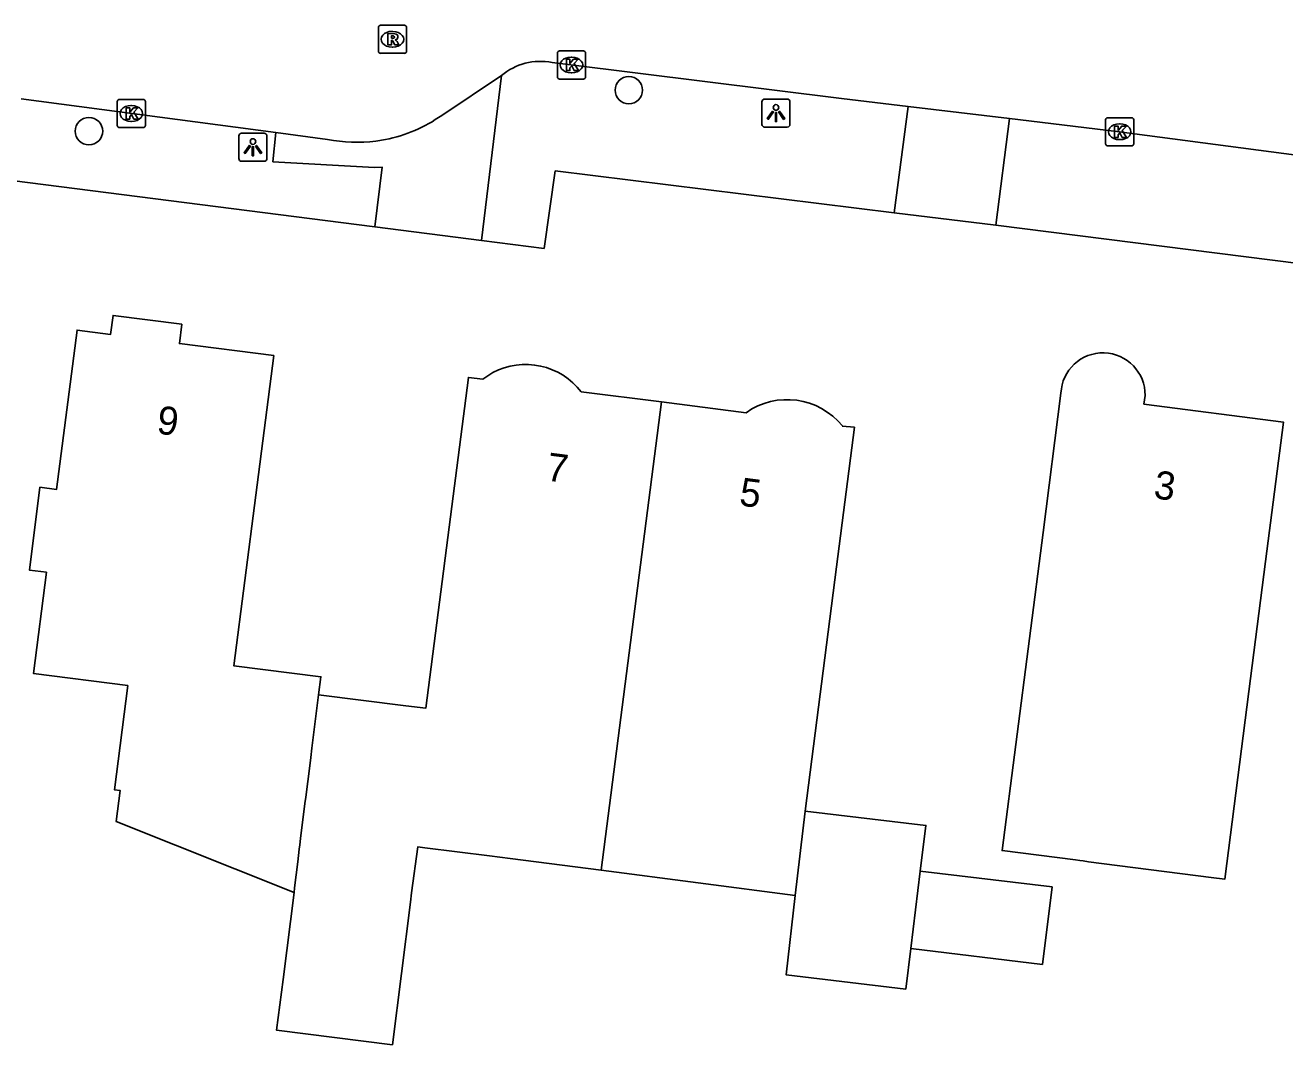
# Model space of a CAD drawing. Extents: x 161258 to 161838, y 380836 to 381727.
# Drawn here: x 161691.13 to 161735.93, y 381300.17 to 381336.44 of the extents above; entities that cross this region are included whole.
import ezdxf

# ---------------------------------------------------------------- set-up
doc = ezdxf.new("R2010")
doc.units = 0
for name, color, linetype in [('IMGEO_Boom', 7, 'Continuous'), ('IMGEO_Kolk', 7, 'Continuous'), ('IMGEO_Lichtpunt', 7, 'Continuous'), ('IMGEO_Pand', 7, 'Continuous'), ('IMGEO_Pand_nummerreeks', 7, 'Continuous'), ('IMGEO_Rijbaan_lokaal_open', 7, 'Continuous'), ('IMGEO_Rioolput', 7, 'Continuous'), ('IMGEO_Voetpad_open', 7, 'Continuous')]:
    doc.layers.add(name, color=color, linetype=linetype)

msp = doc.modelspace()

# ---------------------------------------------------------------- linework, layer by layer
at = {"layer": 'IMGEO_Boom'}
for centre in [(161712.597, 381334.125), (161693.395, 381332.667)]:
    msp.add_circle(centre, 0.489, dxfattribs=at)
at = {"layer": 'IMGEO_Kolk'}
for p, q in [((161710.132, 381335.522), (161710.984, 381335.522)), ((161710.057, 381334.596), (161710.057, 381335.448)), ((161710.545, 381335.302), (161710.57, 381335.302)), ((161711.058, 381335.448), (161711.058, 381334.596)), ((161710.568, 381334.742), (161710.543, 381334.742)), ((161710.984, 381334.522), (161710.132, 381334.522)), ((161694.4, 381332.869), (161694.4, 381333.721)), ((161694.475, 381333.795), (161695.327, 381333.795)), ((161695.401, 381333.721), (161695.401, 381332.869)), ((161694.888, 381333.575), (161694.913, 381333.575)), ((161694.911, 381333.015), (161694.886, 381333.015)), ((161729.557, 381332.219), (161729.557, 381333.071)), ((161729.632, 381333.145), (161730.484, 381333.145)), ((161730.045, 381332.925), (161730.07, 381332.925)), ((161730.558, 381333.071), (161730.558, 381332.219)), ((161695.327, 381332.795), (161694.475, 381332.795)), ((161730.068, 381332.365), (161730.043, 381332.365)), ((161730.484, 381332.145), (161729.632, 381332.145))]:
    msp.add_line(p, q, dxfattribs=at)
for points in [[(161710.132, 381335.522), (161710.984, 381335.522)], [(161710.057, 381334.596), (161710.057, 381335.448)], [(161710.378, 381335.222), (161710.501, 381335.222), (161710.501, 381335.071), (161710.631, 381335.222), (161710.795, 381335.222), (161710.649, 381335.071), (161710.802, 381334.822), (161710.65, 381334.822), (161710.565, 381334.986), (161710.501, 381334.919), (161710.501, 381334.822), (161710.378, 381334.822), (161710.378, 381335.222)], [(161711.058, 381335.448), (161711.058, 381334.596)], [(161710.984, 381334.522), (161710.132, 381334.522)], [(161694.4, 381332.869), (161694.4, 381333.721)], [(161694.475, 381333.795), (161695.327, 381333.795)], [(161695.401, 381333.721), (161695.401, 381332.869)], [(161694.721, 381333.495), (161694.844, 381333.495), (161694.844, 381333.344), (161694.974, 381333.495), (161695.138, 381333.495), (161694.992, 381333.344), (161695.145, 381333.095), (161694.993, 381333.095), (161694.908, 381333.259), (161694.844, 381333.192), (161694.844, 381333.095), (161694.721, 381333.095), (161694.721, 381333.495)], [(161729.557, 381332.219), (161729.557, 381333.071)], [(161729.632, 381333.145), (161730.484, 381333.145)], [(161729.878, 381332.845), (161730.001, 381332.845), (161730.001, 381332.694), (161730.131, 381332.845), (161730.295, 381332.845), (161730.149, 381332.694), (161730.302, 381332.445), (161730.15, 381332.445), (161730.065, 381332.609), (161730.001, 381332.542), (161730.001, 381332.445), (161729.878, 381332.445), (161729.878, 381332.845)], [(161730.558, 381333.071), (161730.558, 381332.219)], [(161695.327, 381332.795), (161694.475, 381332.795)], [(161730.484, 381332.145), (161729.632, 381332.145)]]:
    msp.add_lwpolyline(points, dxfattribs=at)
for centre, start, end in [((161710.134, 381335.446), 91.552, 178.448), ((161710.134, 381335.446), 91.552, 178.448), ((161710.982, 381335.446), 1.552, 88.448), ((161710.982, 381335.446), 1.552, 88.448), ((161710.134, 381334.598), 181.552, 268.448), ((161710.134, 381334.598), 181.552, 268.448), ((161710.982, 381334.598), 271.552, 358.448), ((161710.982, 381334.598), 271.552, 358.448), ((161694.477, 381333.719), 91.552, 178.448), ((161694.477, 381333.719), 91.552, 178.448), ((161695.325, 381333.719), 1.552, 88.448), ((161695.325, 381333.719), 1.552, 88.448), ((161694.477, 381332.871), 181.552, 268.448), ((161694.477, 381332.871), 181.552, 268.448), ((161695.325, 381332.871), 271.552, 358.448), ((161695.325, 381332.871), 271.552, 358.448), ((161729.634, 381333.069), 91.552, 178.448), ((161729.634, 381333.069), 91.552, 178.448), ((161730.482, 381333.069), 1.552, 88.448), ((161730.482, 381333.069), 1.552, 88.448), ((161729.634, 381332.221), 181.552, 268.448), ((161729.634, 381332.221), 181.552, 268.448), ((161730.482, 381332.221), 271.552, 358.448), ((161730.482, 381332.221), 271.552, 358.448)]:
    msp.add_arc(centre, 0.0765, start, end, dxfattribs=at)
for centre, major_axis, ratio, start_param, end_param in [((161710.544, 381335.022), (-0.387, 0.002), 0.722429, 4.712389, 7.853982), ((161710.569, 381335.022), (-0.39, 0.002), 0.717154, 1.570796, 4.712389), ((161694.887, 381333.295), (-0.387, 0.002), 0.722429, 4.712389, 7.853982), ((161694.912, 381333.295), (-0.39, 0.002), 0.717154, 1.570796, 4.712389), ((161730.044, 381332.645), (-0.387, 0.002), 0.722429, 4.712389, 7.853982), ((161730.069, 381332.645), (-0.39, 0.002), 0.717154, 1.570796, 4.712389)]:
    msp.add_ellipse(centre, major_axis=major_axis, ratio=ratio, start_param=start_param, end_param=end_param, dxfattribs=at)
at = {"layer": 'IMGEO_Lichtpunt'}
for p, q in [((161717.333, 381333.713), (161717.333, 381332.906)), ((161717.333, 381333.713), (161717.333, 381332.906)), ((161718.235, 381333.808), (161717.427, 381333.808)), ((161718.235, 381333.808), (161717.427, 381333.808)), ((161718.329, 381332.906), (161718.329, 381333.713)), ((161718.329, 381332.906), (161718.329, 381333.713)), ((161717.427, 381332.812), (161718.235, 381332.812)), ((161717.427, 381332.812), (161718.235, 381332.812)), ((161698.728, 381332.499), (161698.728, 381331.692)), ((161698.728, 381332.499), (161698.728, 381331.692)), ((161699.63, 381332.594), (161698.822, 381332.594)), ((161699.63, 381332.594), (161698.822, 381332.594)), ((161699.724, 381331.692), (161699.724, 381332.499)), ((161699.724, 381331.692), (161699.724, 381332.499)), ((161698.822, 381331.598), (161699.63, 381331.598)), ((161698.822, 381331.598), (161699.63, 381331.598))]:
    msp.add_line(p, q, dxfattribs=at)
for points in [[(161717.707, 381333.377), (161717.746, 381333.349), (161717.558, 381333.087), (161717.52, 381333.114), (161717.707, 381333.377)], [(161717.809, 381333.329), (161717.856, 381333.329), (161717.856, 381333.007), (161717.809, 381333.007), (161717.809, 381333.329)], [(161717.919, 381333.349), (161717.957, 381333.376), (161718.144, 381333.114), (161718.105, 381333.086), (161717.919, 381333.349)], [(161699.102, 381332.163), (161699.141, 381332.135), (161698.953, 381331.873), (161698.915, 381331.9), (161699.102, 381332.163)], [(161699.204, 381332.115), (161699.251, 381332.115), (161699.251, 381331.793), (161699.204, 381331.793), (161699.204, 381332.115)], [(161699.314, 381332.135), (161699.352, 381332.162), (161699.539, 381331.9), (161699.5, 381331.872), (161699.314, 381332.135)]]:
    msp.add_lwpolyline(points, dxfattribs=at)
for centre in [(161717.832, 381333.511), (161699.227, 381332.297)]:
    msp.add_circle(centre, 0.0994, dxfattribs=at)
for centre, start, end in [((161717.427, 381333.713), 90, 180), ((161717.427, 381333.713), 90, 180), ((161718.235, 381333.713), 0, 90), ((161718.235, 381333.713), 0, 90), ((161717.427, 381332.906), 180, 270), ((161717.427, 381332.906), 180, 270), ((161718.235, 381332.906), 270, 0), ((161718.235, 381332.906), 270, 360), ((161698.822, 381332.499), 90, 180), ((161698.822, 381332.499), 90, 180), ((161699.63, 381332.499), 0, 90), ((161699.63, 381332.499), 0, 90), ((161698.822, 381331.692), 180, 270), ((161698.822, 381331.692), 180, 270), ((161699.63, 381331.692), 270, 0), ((161699.63, 381331.692), 270, 360)]:
    msp.add_arc(centre, 0.0946, start, end, dxfattribs=at)
at = {"layer": 'IMGEO_Pand'}
for points in [[(161700.689, 381305.589), (161694.367, 381308.11), (161694.509, 381309.216), (161694.3, 381309.243), (161694.776, 381312.952), (161691.418, 381313.383), (161691.879, 381316.98), (161691.274, 381317.058), (161691.652, 381320), (161692.244, 381319.924), (161692.971, 381325.59), (161694.163, 381325.437), (161694.25, 381326.113), (161696.697, 381325.798), (161696.61, 381325.115), (161699.968, 381324.684), (161699.331, 381319.725), (161698.542, 381313.653), (161701.646, 381313.265), (161701.565, 381312.622)], [(161701.565, 381312.622), (161704.663, 381312.235), (161705.374, 381312.146), (161706.257, 381318.95), (161706.894, 381323.909), (161707.4, 381323.844), (161707.578, 381323.97), (161707.766, 381324.08), (161707.963, 381324.173), (161708.168, 381324.249), (161708.378, 381324.307), (161708.592, 381324.346), (161708.809, 381324.366), (161709.028, 381324.367), (161709.245, 381324.349), (161709.46, 381324.312), (161709.671, 381324.257), (161709.876, 381324.183), (161710.074, 381324.092), (161710.263, 381323.984), (161710.442, 381323.86), (161710.61, 381323.721), (161710.765, 381323.567), (161710.906, 381323.401), (161713.762, 381323.036)], [(161713.762, 381323.036), (161711.608, 381306.379)], [(161713.762, 381323.036), (161716.766, 381322.653)], [(161728.64, 381306.727), (161728.481, 381306.747), (161725.877, 381307.082), (161727.331, 381318.39), (161727.969, 381323.349)], [(161730.961, 381323.268), (161730.922, 381322.961), (161735.884, 381322.323), (161735.247, 381317.364), (161734.653, 381312.742), (161733.795, 381306.063), (161733.306, 381306.126), (161728.947, 381306.687), (161728.754, 381306.712), (161728.64, 381306.727)], [(161720.192, 381322.181), (161720.623, 381322.136), (161719.986, 381317.177), (161718.87, 381308.489)], [(161701.565, 381312.622), (161701.326, 381310.726), (161701.284, 381310.394), (161701.246, 381310.093), (161701.108, 381308.985), (161701.079, 381308.756), (161700.924, 381307.514), (161700.896, 381307.29), (161700.876, 381307.133), (161700.82, 381306.683), (161700.71, 381305.758), (161700.689, 381305.589)], [(161718.52, 381305.488), (161718.87, 381308.489)], [(161718.87, 381308.489), (161723.163, 381307.975), (161722.963, 381306.35)], [(161711.608, 381306.379), (161708.38, 381306.795), (161707.639, 381306.89), (161705.347, 381307.185), (161705.096, 381307.217), (161704.864, 381305.584), (161704.827, 381305.243), (161704.187, 381300.174), (161700.07, 381300.689), (161700.297, 381302.501), (161700.689, 381305.589)], [(161718.52, 381305.488), (161711.608, 381306.379)], [(161722.963, 381306.35), (161727.651, 381305.788), (161727.312, 381303.035), (161722.623, 381303.596)], [(161722.623, 381303.596), (161722.963, 381306.35)], [(161722.623, 381303.596), (161722.446, 381302.157), (161718.19, 381302.666), (161718.52, 381305.488)]]:
    msp.add_lwpolyline(points, dxfattribs=at)
for centre, radius, start, end in [((161729.464, 381323.286), 1.497, 359.3174, 177.5811), ((161718.228, 381320.592), 2.527, 38.9719, 125.3396)]:
    msp.add_arc(centre, radius, start, end, dxfattribs=at)
at = {"layer": 'IMGEO_Rijbaan_lokaal_open'}
for points in [[(161722.528, 381333.542), (161720.164, 381333.823), (161710.44, 381335.039), (161709.868, 381335.11)], [(161708.066, 381334.645), (161705.944, 381333.229)], [(161700.036, 381332.619), (161690.979, 381333.814)], [(161726.14, 381333.113), (161722.528, 381333.542)], [(161739.408, 381331.414), (161729.96, 381332.659), (161726.14, 381333.113)], [(161701.883, 381332.375), (161700.036, 381332.619)], [(161703.939, 381332.369), (161703.598, 381332.313)]]:
    msp.add_lwpolyline(points, dxfattribs=at)
for centre, radius, start, end in [((161709.455, 381332.986), 2.164, 79.0005, 129.9382), ((161702.931, 381337.486), 5.215, 281.1429, 305.2888), ((161702.926, 381337.487), 5.217, 258.4634, 277.3957)]:
    msp.add_arc(centre, radius, start, end, dxfattribs=at)
at = {"layer": 'IMGEO_Rioolput'}
for p, q in [((161703.765, 381336.435), (161704.617, 381336.435)), ((161703.69, 381335.509), (161703.69, 381336.361)), ((161704.178, 381336.215), (161704.203, 381336.215)), ((161704.691, 381336.361), (161704.691, 381335.509)), ((161704.201, 381335.655), (161704.176, 381335.655)), ((161704.617, 381335.435), (161703.765, 381335.435))]:
    msp.add_line(p, q, dxfattribs=at)
for points in [[(161703.765, 381336.435), (161704.617, 381336.435)], [(161703.69, 381335.509), (161703.69, 381336.361)], [(161704.279, 381336.133), (161704.027, 381336.135), (161704.027, 381335.735)], [(161704.205, 381336.054), (161704.151, 381336.054), (161704.151, 381335.973)], [(161704.151, 381335.973), (161704.203, 381335.973)], [(161704.691, 381336.361), (161704.691, 381335.509)], [(161704.027, 381335.735), (161704.151, 381335.735), (161704.151, 381335.897), (161704.162, 381335.897)], [(161704.209, 381335.868), (161704.28, 381335.735), (161704.42, 381335.735), (161704.355, 381335.861)], [(161704.617, 381335.435), (161703.765, 381335.435)]]:
    msp.add_lwpolyline(points, dxfattribs=at)
for centre, radius, start, end in [((161703.767, 381336.359), 0.0765, 91.552, 178.448), ((161703.767, 381336.359), 0.0765, 91.552, 178.448), ((161704.615, 381336.359), 0.0765, 1.552, 88.448), ((161704.615, 381336.359), 0.0765, 1.552, 88.448), ((161704.187, 381336.162), 0.19, 274.7715, 282.9687), ((161704.211, 381335.958), 0.0964, 77.0061, 93.1865), ((161704.225, 381336.015), 0.0378, 276.6634, 79.6772), ((161704.278, 381336.023), 0.109, 350.3612, 89.416), ((161704.276, 381336.023), 0.112, 277.5842, 350.9817), ((161703.767, 381335.511), 0.0765, 181.552, 268.448), ((161703.767, 381335.511), 0.0765, 181.552, 268.448), ((161704.161, 381335.844), 0.0533, 26.0293, 88.6989), ((161704.26, 381335.808), 0.108, 29.5134, 73.7905), ((161704.615, 381335.511), 0.0765, 271.552, 358.448), ((161704.615, 381335.511), 0.0765, 271.552, 358.448)]:
    msp.add_arc(centre, radius, start, end, dxfattribs=at)
for centre, major_axis, ratio, start_param, end_param in [((161704.177, 381335.935), (-0.387, 0.002), 0.722429, 4.712389, 7.853982), ((161704.202, 381335.935), (-0.39, 0.002), 0.717154, 1.570796, 4.712389)]:
    msp.add_ellipse(centre, major_axis=major_axis, ratio=ratio, start_param=start_param, end_param=end_param, dxfattribs=at)
at = {"layer": 'IMGEO_Voetpad_open'}
for points in [[(161708.066, 381334.645), (161707.353, 381328.782)], [(161722.039, 381329.767), (161722.528, 381333.542)], [(161726.14, 381333.113), (161725.655, 381329.321)], [(161703.558, 381329.267), (161703.819, 381331.392), (161703.553, 381331.378), (161699.94, 381331.581), (161700.036, 381332.619)], [(161722.039, 381329.767), (161709.981, 381331.253), (161709.582, 381328.497), (161707.353, 381328.782)], [(161703.558, 381329.267), (161690.653, 381330.917)], [(161725.655, 381329.321), (161722.039, 381329.767)], [(161707.353, 381328.782), (161703.558, 381329.267)], [(161743.36, 381327.08), (161725.655, 381329.321)]]:
    msp.add_lwpolyline(points, dxfattribs=at)

# ---------------------------------------------------------------- texts
at = {"layer": 'IMGEO_Pand_nummerreeks'}
for s, rotation, p in [('9', 352.6203, (161695.775, 381321.919)), ('7', 352.6432, (161709.632, 381320.248)), ('5', 352.6432, (161716.496, 381319.361)), ('3', 352.6719, (161731.235, 381319.615))]:
    msp.add_text(s, height=1, rotation=rotation, dxfattribs=at).set_placement(p)

doc.saveas('drawing.dxf')
